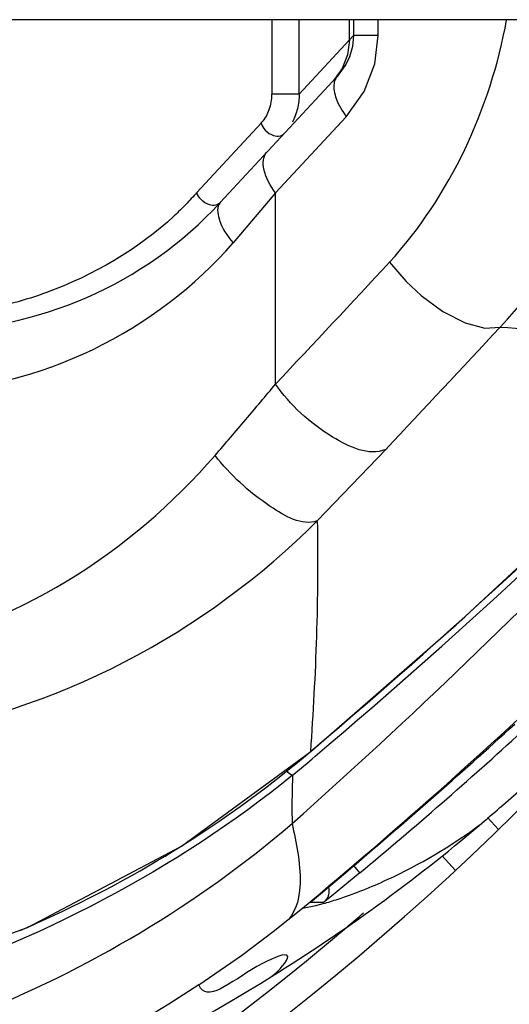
# Paper-space layout 'Sheet' of a CAD drawing. Header units: inches. Extents: x 0.2 to 10.8, y 0.2 to 8.3.
# Tile 439 of 545: x 9.8024 to 9.8684, y 4.1994 to 4.3322. Entities that reach past the tile are written whole.
import ezdxf

# ---------------------------------------------------------------- set-up
doc = ezdxf.new("R2010")
doc.units = ezdxf.units.IN
doc.header["$MEASUREMENT"] = 0
doc.layers.get('0').update_dxf_attribs({"lineweight": 5})

psp = doc.layouts.new('Sheet')

# ---------------------------------------------------------------- linework, layer by layer
at = {"color": 0, "linetype": 'ByBlock', "lineweight": -3}
for p, q in [((10.02941664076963, 4.332211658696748), (9.197416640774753, 4.332211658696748)), ((9.836372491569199, 4.332211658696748), (9.836372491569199, 4.322187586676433)), ((9.840052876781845, 4.322187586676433), (9.840052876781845, 4.332211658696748)), ((9.846815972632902, 4.329486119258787), (9.846815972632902, 4.332211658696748)), ((9.847376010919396, 4.332211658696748), (9.847376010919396, 4.330069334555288)), ((9.85071965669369, 4.330069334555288), (9.85071965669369, 4.332211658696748)), ((9.840052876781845, 4.322187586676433), (9.847376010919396, 4.330069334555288)), ((9.85071965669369, 4.330069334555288), (9.847376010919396, 4.330069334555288)), ((9.846815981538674, 4.329464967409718), (9.846570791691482, 4.327493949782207)), ((9.846570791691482, 4.327493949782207), (9.84584694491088, 4.325644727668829)), ((9.84584694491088, 4.325644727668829), (9.844689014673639, 4.324031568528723)), ((9.846359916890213, 4.326185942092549), (9.845186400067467, 4.324568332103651)), ((9.82940987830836, 4.307542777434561), (9.845186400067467, 4.324568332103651)), ((9.840052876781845, 4.322187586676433), (9.836372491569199, 4.322187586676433)), ((9.846399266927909, 4.319130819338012), (9.83687055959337, 4.308847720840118)), ((9.826256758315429, 4.308900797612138), (9.834922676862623, 4.318252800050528)), ((9.83687055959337, 4.308847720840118), (9.831132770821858, 4.302105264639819)), ((9.83687055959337, 4.283076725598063), (9.83687055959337, 4.308847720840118)), ((9.842484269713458, 4.264633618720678), (9.851716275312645, 4.274259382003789)), ((9.841566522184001, 4.233527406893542), (9.841624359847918, 4.233551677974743)), ((9.86694059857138, 4.223019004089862), (9.865449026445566, 4.224624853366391)), ((9.864333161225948, 4.22357066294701), (9.86427366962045, 4.223520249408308)), ((9.861138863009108, 4.217510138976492), (9.859334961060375, 4.219452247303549)), ((9.84824469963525, 4.217173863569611), (9.847438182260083, 4.21814343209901)), ((9.841526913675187, 4.213168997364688), (9.846282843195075, 4.217180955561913)), ((9.848245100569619, 4.217173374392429), (9.84670558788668, 4.215898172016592)), ((9.84670558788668, 4.215898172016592), (9.844419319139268, 4.214028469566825)), ((9.840492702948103, 4.21241392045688), (9.842828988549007, 4.214364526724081)), ((9.844419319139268, 4.214028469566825), (9.843329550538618, 4.21316017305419)), ((9.840494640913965, 4.21241157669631), (9.842317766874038, 4.212781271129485)), ((9.843325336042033, 4.21316330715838), (9.841524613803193, 4.213169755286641)), ((9.842315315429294, 4.212782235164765), (9.843307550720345, 4.213035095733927)), ((9.836562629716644, 4.209278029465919), (9.840492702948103, 4.21241392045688)), ((9.832257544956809, 4.206028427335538), (9.836562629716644, 4.209278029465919)), ((9.826528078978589, 4.202054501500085), (9.832257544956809, 4.206028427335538))]:
    psp.add_line(p, q, dxfattribs=at)
for points in [[(9.847376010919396, 4.330069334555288), (9.847233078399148, 4.32858054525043), (9.84683058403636, 4.327187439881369), (9.846359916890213, 4.326185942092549)], [(9.846399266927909, 4.319130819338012), (9.848822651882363, 4.322529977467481), (9.850259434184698, 4.326276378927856), (9.85071965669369, 4.330069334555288)], [(9.852219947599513, 4.299499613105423), (9.854464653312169, 4.296913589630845), (9.85651726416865, 4.295014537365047), (9.859429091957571, 4.292883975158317), (9.862424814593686, 4.291351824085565), (9.865100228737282, 4.29063847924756), (9.867140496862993, 4.290770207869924)], [(9.841624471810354, 4.233551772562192), (9.861196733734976, 4.250627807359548), (9.881828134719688, 4.269779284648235), (9.90050464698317, 4.288250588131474)], [(9.783298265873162, 4.202522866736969), (9.803440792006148, 4.209813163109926), (9.824201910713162, 4.220782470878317), (9.841624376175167, 4.233551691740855)], [(9.838249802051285, 4.231078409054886), (9.838478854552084, 4.230810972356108), (9.838877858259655, 4.230462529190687), (9.83916670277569, 4.230330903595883)]]:
    psp.add_lwpolyline(points, dxfattribs=at)
for centre, radius, start, end in [((9.789800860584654, 4.344245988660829), 0.05400000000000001, 270, 317.180647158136), ((7.477780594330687, 6.5033473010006), 3.2395843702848, 316.7363407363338, 317.133912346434), ((6.915617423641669, 7.03260583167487), 4.028542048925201, 316.78791033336, 317.1092606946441), ((9.283904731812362, 4.892857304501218), 0.8635418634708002, 310.2246907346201, 315.5565734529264), ((9.29028084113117, 4.884807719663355), 0.8541765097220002, 310.2513506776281, 315.6479130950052), ((9.613416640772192, 4.48421165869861), 0.3640000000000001, 278.8611074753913, 319.7822095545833), ((9.363465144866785, 4.786152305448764), 0.7461440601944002, 309.9751132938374, 313.9549675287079), ((9.370811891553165, 4.78182155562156), 0.7381667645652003, 310.0999654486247, 312.4595803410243), ((9.456777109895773, 4.68808801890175), 0.6123780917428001, 309.7365058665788, 312.4464107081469), ((9.742076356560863, 4.351336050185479), 0.1542120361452, 302.4832020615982, 310.1810546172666), ((9.284503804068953, 4.891440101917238), 0.8629712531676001, 309.996464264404, 310.259561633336), ((9.713232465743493, 4.40182003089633), 0.2336755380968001, 301.7923899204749, 310.2877026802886), ((9.741936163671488, 4.351539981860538), 0.1544593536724, 301.6985286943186, 302.4864432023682), ((9.740693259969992, 4.353771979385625), 0.1570115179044, 294.0376432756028, 301.6564504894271), ((9.613416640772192, 4.48421165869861), 0.3600000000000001, 310.3769325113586, 310.8182931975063), ((9.613416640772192, 4.48421165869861), 0.3600000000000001, 274.4799063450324, 310.3436645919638), ((9.613416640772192, 4.48421165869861), 0.3600000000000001, 310.3436645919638, 310.3769325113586), ((9.687752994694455, 4.442881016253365), 0.2819995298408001, 290.1891737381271, 301.797247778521)]:
    psp.add_arc(centre, radius, start, end, dxfattribs=at)
for points in [[(9.85221976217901, 4.299499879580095), (9.860389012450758, 4.308428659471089), (9.865873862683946, 4.320279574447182), (9.868012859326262, 4.332191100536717)], [(9.86714117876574, 4.29076943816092), (9.877663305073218, 4.301840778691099), (9.884541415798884, 4.317064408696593), (9.886766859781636, 4.332175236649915)], [(9.823216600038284, 4.305776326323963), (9.818323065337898, 4.301204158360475), (9.812282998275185, 4.297736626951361), (9.805998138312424, 4.295423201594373)], [(9.789368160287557, 4.282245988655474), (9.804783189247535, 4.282160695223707), (9.821077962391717, 4.290420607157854), (9.831132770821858, 4.302105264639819)], [(9.86714040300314, 4.290770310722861), (9.878245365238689, 4.290042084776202), (9.889338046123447, 4.289132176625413), (9.900427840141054, 4.288201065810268)], [(9.78450028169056, 4.247438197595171), (9.801421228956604, 4.249926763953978), (9.817530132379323, 4.260528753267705), (9.828718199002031, 4.273464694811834)], [(9.78600677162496, 4.235828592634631), (9.806971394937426, 4.23849107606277), (9.827568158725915, 4.249663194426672), (9.84248427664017, 4.264633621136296)], [(9.842483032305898, 4.26463444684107), (9.842702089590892, 4.254266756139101), (9.842296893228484, 4.243881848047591), (9.841558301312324, 4.233538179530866)], [(9.839164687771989, 4.230332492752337), (9.823381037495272, 4.217551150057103), (9.80473452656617, 4.207792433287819), (9.785328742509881, 4.201800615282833)], [(9.746206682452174, 4.187016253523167), (9.77948131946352, 4.188390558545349), (9.813845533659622, 4.202099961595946), (9.839089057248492, 4.223822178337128)], [(9.826527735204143, 4.202054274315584), (9.805208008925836, 4.187964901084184), (9.779875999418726, 4.17873373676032), (9.754486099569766, 4.175836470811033)]]:
    psp.add_open_spline(points, degree=3, dxfattribs=at)
for points, knots in [([(9.845186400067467, 4.324568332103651), (9.84507578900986, 4.324448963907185), (9.844886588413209, 4.324154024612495), (9.84479240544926, 4.323819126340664), (9.844762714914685, 4.323640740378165)], [0, 0, 0, 0, 0.4736563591, 1, 1, 1, 1]), ([(9.844762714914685, 4.323640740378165), (9.844648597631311, 4.32295510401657), (9.845033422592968, 4.321286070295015), (9.845859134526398, 4.319887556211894), (9.846399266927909, 4.319130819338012)], [0, 0, 0, 0, 0.4277880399, 1, 1, 1, 1]), ([(9.834922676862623, 4.318252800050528), (9.83535595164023, 4.31872037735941), (9.836059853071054, 4.319864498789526), (9.836328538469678, 4.321172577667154), (9.836363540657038, 4.321843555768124)], [0, 0, 0, 0, 0.4868521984, 1, 1, 1, 1]), ([(9.836363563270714, 4.32184355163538), (9.836366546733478, 4.321900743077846), (9.836371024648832, 4.322015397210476), (9.836372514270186, 4.322130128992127), (9.836372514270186, 4.322187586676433)], [0, 0, 0, 0, 0.4991785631, 1, 1, 1, 1]), ([(9.84005285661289, 4.322187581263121), (9.84005378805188, 4.321520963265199), (9.839903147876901, 4.320200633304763), (9.839436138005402, 4.318954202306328), (9.839130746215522, 4.318382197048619)], [0, 0, 0, 0, 0.5069177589, 1, 1, 1, 1]), ([(9.834922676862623, 4.318252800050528), (9.835031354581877, 4.317901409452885), (9.835474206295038, 4.317191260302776), (9.836187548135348, 4.316728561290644), (9.836610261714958, 4.316603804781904)], [0, 0, 0, 0, 0.4549030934, 1, 1, 1, 1]), ([(9.836610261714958, 4.316603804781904), (9.836895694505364, 4.316519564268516), (9.837441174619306, 4.316468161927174), (9.837925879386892, 4.316732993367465), (9.838075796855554, 4.316894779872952)], [0, 0, 0, 0, 0.5743349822, 1, 1, 1, 1]), ([(9.83687055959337, 4.308847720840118), (9.836176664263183, 4.309819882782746), (9.83513802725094, 4.311441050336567), (9.835148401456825, 4.31373562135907), (9.835657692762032, 4.314285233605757)], [0, 0, 0, 0, 0.6144978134, 1, 1, 1, 1]), ([(9.826256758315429, 4.308900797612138), (9.82576865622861, 4.308349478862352), (9.824779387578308, 4.307283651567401), (9.823740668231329, 4.306265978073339), (9.823216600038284, 4.305776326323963)], [0, 0, 0, 0, 0.5065763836, 1, 1, 1, 1]), ([(9.827944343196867, 4.307251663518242), (9.827521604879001, 4.307376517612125), (9.82680822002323, 4.307839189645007), (9.826365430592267, 4.308549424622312), (9.826256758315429, 4.308900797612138)], [0, 0, 0, 0, 0.5451382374, 1, 1, 1, 1]), ([(9.82940987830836, 4.307542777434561), (9.829259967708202, 4.307380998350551), (9.828775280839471, 4.307116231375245), (9.828229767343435, 4.30716736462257), (9.827944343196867, 4.307251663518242)], [0, 0, 0, 0, 0.4256470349, 1, 1, 1, 1]), ([(9.829409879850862, 4.307542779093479), (9.82891814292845, 4.307012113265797), (9.82922334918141, 4.304613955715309), (9.830352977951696, 4.303093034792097), (9.831132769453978, 4.302105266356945)], [0, 0, 0, 0, 0.3650307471, 1, 1, 1, 1]), ([(9.805998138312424, 4.295423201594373), (9.803117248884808, 4.294362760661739), (9.797207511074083, 4.292768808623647), (9.791120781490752, 4.292301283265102), (9.788113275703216, 4.292243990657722)], [0, 0, 0, 0, 0.5050849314, 1, 1, 1, 1]), ([(9.839095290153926, 4.223816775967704), (9.855070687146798, 4.237983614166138), (9.876410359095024, 4.25868903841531), (9.896854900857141, 4.280225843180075), (9.90254337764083, 4.286330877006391)], [0, 0, 0, 0, 0.7190090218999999, 1, 1, 1, 1]), ([(9.828718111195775, 4.273464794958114), (9.830103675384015, 4.275066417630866), (9.832837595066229, 4.278256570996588), (9.835539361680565, 4.281474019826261), (9.836870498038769, 4.283076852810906)], [0, 0, 0, 0, 0.5040787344, 1, 1, 1, 1]), ([(9.851716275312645, 4.274259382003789), (9.849453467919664, 4.273326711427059), (9.843058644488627, 4.276296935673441), (9.83888331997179, 4.280212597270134), (9.83687055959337, 4.283076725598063)], [0, 0, 0, 0, 0.4114719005, 1, 1, 1, 1]), ([(9.84248427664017, 4.264633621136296), (9.840395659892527, 4.263914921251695), (9.834665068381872, 4.26725095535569), (9.830784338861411, 4.270794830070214), (9.828718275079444, 4.27346478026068)], [0, 0, 0, 0, 0.3955046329, 1, 1, 1, 1]), ([(9.864330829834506, 4.223572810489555), (9.865265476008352, 4.224365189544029), (9.867174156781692, 4.226000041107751), (9.870101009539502, 4.228561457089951), (9.873205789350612, 4.231342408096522), (9.876556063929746, 4.234421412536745), (9.879512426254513, 4.237217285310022), (9.881356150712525, 4.239000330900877), (9.881997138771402, 4.239625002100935)], [0, 0, 0, 0, 0.1539706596, 0.3157846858, 0.4887180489, 0.6777120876, 0.8875345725, 1, 1, 1, 1]), ([(9.864331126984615, 4.223573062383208), (9.86526567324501, 4.224365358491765), (9.867174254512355, 4.226000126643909), (9.870101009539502, 4.228561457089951), (9.873205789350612, 4.231342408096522), (9.876556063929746, 4.234421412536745), (9.878980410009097, 4.236714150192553), (9.880301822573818, 4.237983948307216), (9.880419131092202, 4.238096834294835)], [0, 0, 0, 0, 0.1695578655, 0.3477720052, 0.5382324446, 0.7463813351, 0.9774696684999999, 1, 1, 1, 1]), ([(9.839165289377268, 4.230331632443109), (9.83913733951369, 4.229232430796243), (9.839059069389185, 4.227069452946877), (9.839062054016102, 4.224902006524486), (9.839123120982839, 4.223838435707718)], [0, 0, 0, 0, 0.507906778, 1, 1, 1, 1]), ([(9.839092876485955, 4.223815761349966), (9.839632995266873, 4.221179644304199), (9.84066105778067, 4.216958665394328), (9.839770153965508, 4.212208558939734), (9.838638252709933, 4.210931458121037)], [0, 0, 0, 0, 0.611926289, 1, 1, 1, 1]), ([(9.845296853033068, 4.213631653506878), (9.847557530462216, 4.214372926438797), (9.854229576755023, 4.217053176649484), (9.860455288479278, 4.220743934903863), (9.864324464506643, 4.223580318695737)], [0, 0, 0, 0, 0.3315105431, 1, 1, 1, 1]), ([(9.843996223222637, 4.215227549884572), (9.844083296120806, 4.21490143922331), (9.84409272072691, 4.214110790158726), (9.843650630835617, 4.213424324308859), (9.843327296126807, 4.213160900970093)], [0, 0, 0, 0, 0.4473074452, 1, 1, 1, 1]), ([(9.843309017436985, 4.213033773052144), (9.843630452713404, 4.213122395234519), (9.844296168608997, 4.213311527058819), (9.8449561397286, 4.213519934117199), (9.845296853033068, 4.213631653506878)], [0, 0, 0, 0, 0.4818396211, 1, 1, 1, 1]), ([(9.80237692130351, 4.209382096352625), (9.802756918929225, 4.209544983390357), (9.803515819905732, 4.209873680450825), (9.804272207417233, 4.210208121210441), (9.804649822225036, 4.210376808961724)], [0, 0, 0, 0, 0.4999136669, 1, 1, 1, 1]), ([(9.83637872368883, 4.203233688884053), (9.83731035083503, 4.203893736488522), (9.840146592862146, 4.207291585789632), (9.832314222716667, 4.203959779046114), (9.827557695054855, 4.199518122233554), (9.826527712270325, 4.202054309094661)], [0, 0, 0, 0, 0.2138074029, 0.4873949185, 1, 1, 1, 1])]:
    psp.add_open_spline(points, degree=3, knots=knots, dxfattribs=at)

doc.saveas('drawing.dxf')
